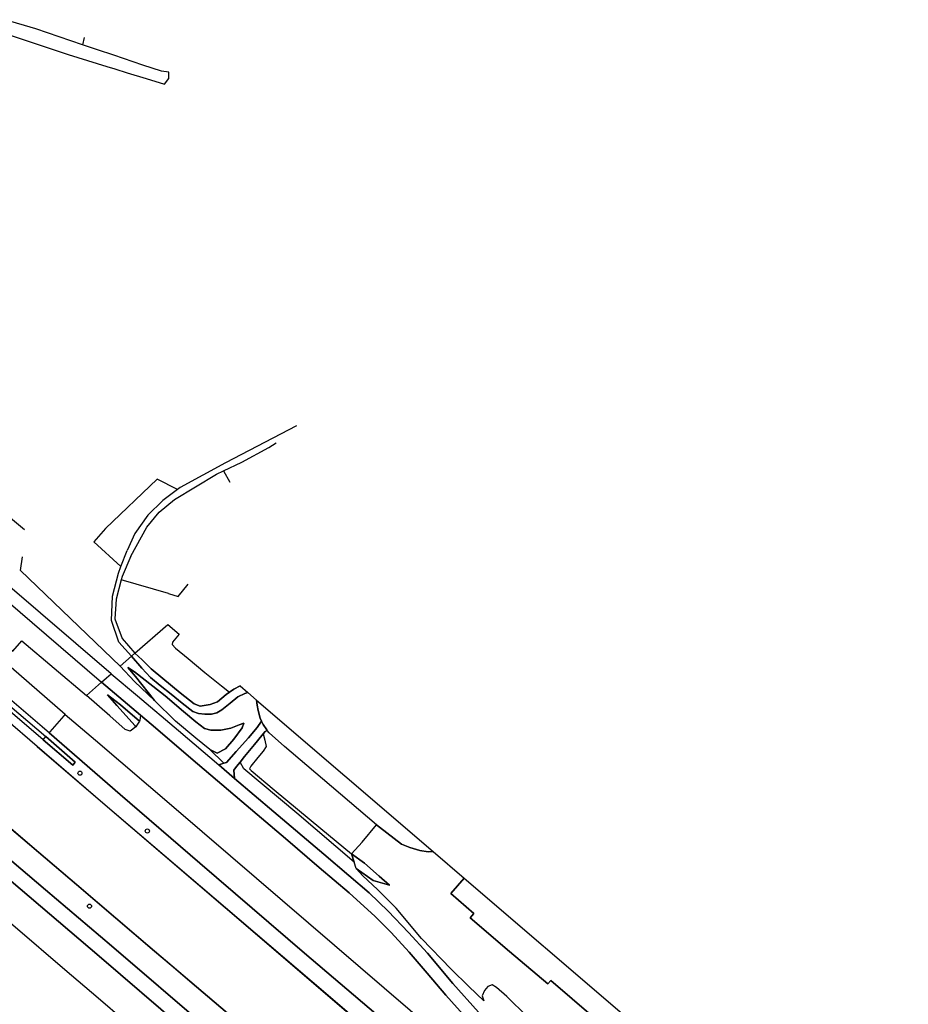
# Model space of a CAD drawing. Extents: x -26035517 to 31750492, y -9237385 to 8160032.
# Tile 290 of 298: x 24029888 to 24301432, y -337212 to -36528. Entities that reach past the tile are written whole.
import ezdxf

# ---------------------------------------------------------------- set-up
doc = ezdxf.new("R2010")
doc.units = 0
doc.layers.get('0').update_dxf_attribs({"linetype": 'CONTINUOUS'})
doc.layers.add('T-25', color=7, linetype='CONTINUOUS')

# ---------------------------------------------------------------- blocks, each defined once
blk = doc.blocks.new('BOLDER')
at = {"color": 0}
blk.add_circle((0, 0), 0.625, dxfattribs=at)

msp = doc.modelspace()

# ---------------------------------------------------------------- linework, layer by layer
at = {"layer": 'T-25', "color": 9}
for points in [[(24026362, -41014, 9587), (24044682, -47116, 9603), (24056523, -50800, 9690), (24058963, -51555, 9597), (24062692, -52708, 9590), (24068547, -54520, 9593), (24074143, -56267, 9507), (24075424, -54472, 9493), (24075421, -52523, 9493), (24073249, -52212, 9540), (24067551, -50421, 9540), (24058643, -47387, 9577), (24053688, -45700, 9553), (24049098, -44157, 9580), (24034852, -39370, 9553), (24025448, -36528, 9553)], [(24049622, -41954, 9580), (24049098, -44157, 9580)], [(24035258, -258471, 10773), (24015726, -241785, 10823), (23989119, -219219, 10890), (23962979, -196769, 10867), (23942525, -179340, 10897), (23923611, -163469, 10870), (23919769, -161090, 10977), (23916015, -158871, 11057), (23912188, -153687, 11186), (23911777, -153130, 11200)], [(24037046, -256426, 11497), (24005529, -229433, 11433), (23987860, -214233, 11423), (23962869, -192810, 11400), (23942915, -175680, 11427), (23925239, -160711, 11433), (23916750, -153207, 11463)], [(23917488, -152459, 11537), (23927487, -161127, 11507), (23942663, -173878, 11510), (23966468, -194288, 11480), (23987166, -211996, 11523), (24015764, -236703, 11540), (24037901, -255448, 11497)], [(24038867, -254342, 11633), (24013853, -232935, 11660), (23991097, -213448, 11660), (23965296, -191256, 11620), (23943286, -172448, 11673), (23920529, -153028, 11497), (23920224, -153479, 11447), (23918312, -151625, 11480)], [(24114435, -160565, 9590), (24092791, -171898, 10507), (24078896, -179436, 10680), (24078112, -180015, 10677), (24073606, -183339, 10680), (24069093, -187821, 10710), (24065122, -193482, 10697), (24062699, -198593, 10443)], [(24043801, -248698, 11667), (24016164, -224821, 11617), (23995904, -207566, 11787), (23985160, -198546, 11787), (23975227, -188154, 11787), (23967135, -179685, 11667), (23960981, -173390, 11633), (23957436, -169993, 11633), (23950828, -163976, 11560)], [(24063807, -200366, 10557), (24068737, -191529, 10603), (24072530, -186957, 10603), (24077191, -183057, 10603), (24090069, -175359, 10577), (24092184, -174330, 10447), (24097785, -171603, 10247), (24105976, -167125, 9730), (24108259, -165797, 9730)], [(24092184, -174330, 10447), (24094149, -177751, 10340)], [(24078112, -180015, 10677), (24071931, -176869, 10677), (24056152, -191885, 10743)], [(24057892, -236253, 10923), (24025450, -208547, 11187), (24007316, -192953, 11517), (24003025, -189217, 11507), (24003758, -188417, 11457), (24005210, -189575, 11417), (24006173, -190327, 11457), (24008904, -191792, 11477), (24011833, -192515, 11187), (24015074, -192699, 11190), (24018031, -192043, 11187), (24020822, -190800, 11187), (24022997, -189101, 11187), (24025271, -187095, 11187), (24024980, -186758, 11400), (24017545, -181801, 15906)], [(24025271, -187095, 11187), (24031320, -192232, 10313)], [(23999571, -192966, 11537), (24000372, -192066, 11597), (24006232, -197216, 11537), (24020340, -209038, 11180), (24025701, -213664, 11077), (24054898, -238860, 10963)], [(24056152, -191885, 10743), (24052507, -196030, 10663), (24060820, -203505, 10663)], [(24060579, -233912, 10710), (24030187, -204753, 10710), (24030702, -200524, 10523)], [(24064079, -230864, 10327), (24060197, -226644, 10497), (24057953, -220044, 10553), (24058215, -212564, 10553), (24060035, -205556, 10553), (24060820, -203505, 10663), (24062699, -198593, 10443)], [(24063807, -200366, 10557), (24061200, -206566, 10557), (24060937, -207581, 10583), (24059412, -213463, 10560), (24058986, -219476, 10540), (24061183, -225506, 10540), (24065110, -229966, 10327)], [(24075344, -211720, 10427), (24060937, -207581, 10583)], [(24075344, -211720, 10427), (24078364, -212673, 10320), (24081363, -208874, 10167)], [(24025701, -213664, 11077), (24018381, -221235, 11493), (24027761, -229333, 11493), (24030556, -226226, 11380), (24050299, -242865, 11380)], [(24078634, -224139, 10036), (24076546, -226626, 9988), (24076461, -227320, 9971), (24077543, -228418, 9943), (24081397, -231658, 9866), (24086503, -235893, 9784), (24091606, -239974, 9780), (24093973, -241878, 9778)], [(24064079, -230864, 10327), (24067189, -234558, 10509), (24069901, -237400, 10301), (24072837, -239896, 10008), (24076188, -242551, 9849), (24079582, -245217, 9768), (24082784, -247758, 9731), (24084581, -248450, 9743), (24086449, -248562, 9768), (24088543, -248575, 9813), (24090148, -248174, 9813), (24091620, -247278, 9821), (24094160, -245215, 9821), (24096566, -243285, 9857), (24098659, -242265, 9825), (24099608, -241960, 9796)], [(24097313, -239990, 9809), (24095294, -240925, 9760), (24093973, -241878, 9778), (24092947, -242618, 9792), (24090310, -244822, 9743), (24088145, -245622, 9833), (24085086, -246117, 9800), (24083163, -245459, 9800), (24078947, -242120, 9821), (24073591, -237746, 10032), (24070084, -234777, 10354), (24067272, -232017, 10553), (24065110, -229966, 10327)], [(24071128, -244410, 10859), (24065015, -238591, 10903), (24060579, -233912, 10710)], [(24166186, -341274, 10606), (24160069, -334428, 10614), (24154401, -327735, 10635), (24148894, -321256, 10614), (24143410, -315276, 10631), (24138525, -310396, 10602), (24130588, -303163, 10598), (24121367, -295404, 10582), (24111094, -286600, 10610), (24097794, -275274, 10712), (24084239, -263752, 10769), (24070059, -251684, 10895), (24066793, -248922, 10910), (24054898, -238860, 10963), (24056437, -237520, 10897), (24057892, -236253, 10923), (24065894, -242992, 10960), (24078385, -253578, 10773), (24090710, -264033, 10732), (24095515, -268204, 10675), (24107575, -278392, 10594), (24122817, -291393, 10488), (24130429, -297834, 10517), (24136675, -303200, 10541), (24142526, -308752, 10541), (24148747, -315233, 10464), (24154487, -321633, 10476), (24162199, -330836, 10541), (24170125, -339568, 10513)], [(24057892, -236253, 10923), (24065894, -242992, 10960), (24078385, -253578, 10773), (24090710, -264033, 10732)], [(24054898, -238860, 10963), (24066793, -248922, 10910), (24070059, -251684, 10895), (24084239, -263752, 10769), (24097794, -275274, 10712), (24111094, -286600, 10610), (24121367, -295404, 10582), (24130588, -303163, 10598), (24138525, -310396, 10602), (24143410, -315276, 10631), (24148894, -321256, 10614), (24154401, -327735, 10635), (24160069, -334428, 10614), (24166186, -341274, 10606), (24172672, -347736, 10578), (24179865, -354540, 10586), (24191531, -364508, 10574), (24208229, -378838, 10492), (24228632, -396275, 10566), (24246704, -411683, 10574), (24266478, -428698, 10574), (24284828, -444447, 10521), (24298879, -456423, 10517)], [(24066793, -248922, 10910), (24066618, -250519, 10932), (24066510, -250704, 10950), (24065925, -251711, 11050), (24065419, -252429, 11346), (24063610, -253792, 11469), (24062080, -253274, 11506), (24057394, -249076, 11465), (24050299, -242865, 11380)], [(24102293, -244376, 9658), (24102446, -245858, 9654), (24102712, -247461, 9658), (24103385, -249870, 9666), (24103787, -250696, 9662)], [(24138760, -340165, 11807), (24116950, -321583, 11766), (24084935, -294076, 11799), (24060605, -273163, 11791), (24038867, -254342, 11633), (24039164, -254003, 11657), (24041321, -251535, 11770), (24043475, -249071, 11703), (24043801, -248698, 11667), (24053063, -256581, 11872), (24076991, -277035, 11827), (24094321, -291917, 11819), (24126066, -319112, 11848), (24164419, -352009, 11933)], [(24043801, -248698, 11667), (24053063, -256581, 11872), (24076991, -277035, 11827), (24094321, -291917, 11819), (24126066, -319112, 11848), (24164419, -352009, 11933), (24198815, -381478, 11778), (24225814, -404592, 11774), (24248788, -424232, 11746), (24275039, -446622, 11726), (24293942, -462831, 11721)], [(24095515, -268204, 10675), (24095315, -265714, 10533), (24096115, -264585, 10431), (24097220, -263238, 10334), (24098630, -261521, 10211), (24101607, -257888, 9971), (24103876, -255079, 9796), (24104294, -254608, 9763), (24104906, -253919, 9715), (24105555, -253592, 9694), (24105388, -253389, 9691), (24104289, -251728, 9658), (24103787, -250696, 9662), (24102484, -252636, 9670), (24099796, -255842, 9853), (24095998, -260019, 10232), (24093109, -263360, 10533)], [(24037046, -256426, 11497), (24046133, -264182, 11709), (24046835, -263279, 11721), (24037901, -255448, 11497)], [(24038867, -254342, 11633), (24060605, -273163, 11791), (24084935, -294076, 11799), (24116950, -321583, 11766), (24138760, -340165, 11807), (24166274, -363823, 11819), (24197690, -390791, 11782), (24223083, -412373, 11758), (24251975, -437201, 11750), (24273545, -455684, 11685), (24288963, -468836, 11644)], [(24156210, -290545, 9723), (24154665, -290613, 9715), (24152197, -290224, 9719), (24149067, -289351, 9719), (24146553, -288341, 9682), (24139870, -283130, 9678), (24138953, -282353, 9680), (24122423, -268344, 9711), (24110827, -258444, 9711), (24106153, -254321, 9703), (24105555, -253592, 9694)], [(24035258, -258471, 10773), (24055289, -275707, 10960), (24092717, -307679, 10997), (24123371, -333883, 11001), (24154493, -360533, 11009), (24194149, -394593, 10940), (24224220, -420283, 11009), (24260573, -451413, 11009), (24278973, -467124, 11009), (24285750, -472910, 11009)], [(24092230, -263606, 10606), (24088023, -259406, 10639)], [(24093109, -263360, 10533), (24092230, -263606, 10606), (24090710, -264033, 10732), (24095515, -268204, 10675)], [(24301432, -453443, 10456), (24290194, -443743, 10456), (24275256, -430963, 10464), (24261740, -419477, 10496), (24246201, -406076, 10496), (24231343, -393404, 10468), (24216473, -380643, 10537), (24202062, -368305, 10529), (24188929, -357014, 10541), (24178447, -347674, 10496), (24170125, -339568, 10513), (24162199, -330836, 10541), (24154487, -321633, 10476), (24148747, -315233, 10464), (24142526, -308752, 10541), (24136675, -303200, 10541), (24130429, -297834, 10517), (24122817, -291393, 10488), (24107575, -278392, 10594), (24095515, -268204, 10675)], [(24270965, -490971, 11038), (24257600, -479656, 11042), (24227487, -454115, 11001), (24200969, -431493, 11001), (24160292, -396635, 11001), (24119781, -362323, 11001), (24081878, -330158, 10997), (24071119, -321002, 11011), (24047272, -300707, 11042), (24019205, -276834, 10877)], [(24079500, -344257, 10891), (24054141, -322558, 10924), (24023734, -296610, 10863), (24011163, -286033, 10763), (24012770, -284194, 10907), (24014309, -282435, 10957), (24037759, -302282, 11050), (24057957, -319380, 11078), (24087412, -344576, 11074)], [(24266084, -496951, 10956), (24248441, -481873, 11074), (24209981, -449161, 11058), (24163308, -409430, 11106), (24162193, -408481, 11107), (24158794, -405567, 11105), (24151424, -399251, 11100), (24144406, -393236, 11095), (24126588, -377966, 11082), (24087412, -344576, 11074), (24057957, -319380, 11078), (24037759, -302282, 11050), (24014309, -282435, 10957)], [(24171680, -336130, 10374), (24167096, -331759, 10427), (24161689, -326519, 10435), (24152627, -317077, 10395), (24144911, -307892, 10403), (24139245, -302143, 10386), (24134743, -298022, 10354), (24132711, -295703, 10303), (24132122, -293844, 9971), (24131251, -291284, 9691), (24134496, -287741, 9703), (24138953, -282353, 9680)], [(24184952, -340979, 9821), (24178719, -334855, 9800), (24175580, -332081, 9845), (24174277, -331281, 9914), (24172905, -331816, 10024), (24171950, -332970, 10191), (24171262, -334591, 10346), (24171680, -336130, 10374), (24167096, -331759, 10427), (24161689, -326519, 10435), (24152627, -317077, 10395), (24144911, -307892, 10403), (24139245, -302143, 10386), (24134743, -298022, 10354), (24132711, -295703, 10303), (24137950, -299444, 10293), (24142875, -300825, 10093), (24139722, -298118, 10004), (24135277, -294152, 9882), (24131251, -291284, 9691), (24134496, -287741, 9703), (24138953, -282353, 9680), (24139870, -283130, 9678), (24146553, -288341, 9682), (24149067, -289351, 9719), (24152197, -290224, 9719), (24154665, -290613, 9715), (24156210, -290545, 9723), (24165724, -298727, 9894), (24161648, -303421, 9796), (24168690, -309516, 9748), (24167594, -310822, 9845), (24179538, -321048, 9796), (24191247, -330958, 9971), (24192225, -329898, 9861), (24211016, -346131, 9821)], [(24011163, -286033, 10763), (24023734, -296610, 10863), (24054141, -322558, 10924), (24079500, -344257, 10891), (24108001, -368544, 10932), (24122072, -380514, 10932)]]:
    msp.add_polyline3d(points, dxfattribs=at)
for points in [[(24093973, -241878, 9778), (24092947, -242618, 9792), (24090310, -244822, 9743), (24088145, -245622, 9833), (24085086, -246117, 9800), (24083163, -245459, 9800), (24078947, -242120, 9821), (24073591, -237746, 10032), (24070084, -234777, 10354), (24067272, -232017, 10553), (24065110, -229966, 10327), (24075183, -221193, 9820), (24078634, -224139, 10036), (24076546, -226626, 9988), (24076461, -227320, 9971), (24077543, -228418, 9943), (24081397, -231658, 9866), (24086503, -235893, 9784), (24091606, -239974, 9780)], [(24088023, -259406, 10639), (24090284, -260470, 10553), (24092788, -259152, 10411), (24095335, -256273, 10244), (24097885, -252745, 9971), (24098388, -251309, 9804), (24096929, -251846, 9817), (24094367, -252898, 9788), (24091404, -253517, 9772), (24088308, -253454, 9723), (24086340, -252937, 9719), (24083751, -250925, 9760), (24079968, -247759, 9825), (24074303, -243051, 9947), (24068231, -238213, 10423), (24064985, -235648, 10590), (24062978, -234388, 10732), (24065259, -237079, 10798), (24071128, -244410, 10859), (24065015, -238591, 10903), (24060579, -233912, 10710), (24064079, -230864, 10327), (24067189, -234558, 10509), (24069901, -237400, 10301), (24072837, -239896, 10008), (24076188, -242551, 9849), (24079582, -245217, 9768), (24082784, -247758, 9731), (24084581, -248450, 9743), (24086449, -248562, 9768), (24088543, -248575, 9813), (24090148, -248174, 9813), (24091620, -247278, 9821), (24094160, -245215, 9821), (24096566, -243285, 9857), (24098659, -242265, 9825), (24099608, -241960, 9796), (24102293, -244376, 9658), (24102446, -245858, 9654), (24102712, -247461, 9658), (24103385, -249870, 9666), (24103787, -250696, 9662), (24102484, -252636, 9670), (24099796, -255842, 9853), (24095998, -260019, 10232), (24093109, -263360, 10533), (24092230, -263606, 10606)], [(24093973, -241878, 9778), (24095294, -240925, 9760), (24097313, -239990, 9809), (24099608, -241960, 9796), (24098659, -242265, 9825), (24096566, -243285, 9857), (24094160, -245215, 9821), (24091620, -247278, 9821), (24090148, -248174, 9813), (24088543, -248575, 9813), (24086449, -248562, 9768), (24084581, -248450, 9743), (24082784, -247758, 9731), (24079582, -245217, 9768), (24076188, -242551, 9849), (24072837, -239896, 10008), (24069901, -237400, 10301), (24067189, -234558, 10509), (24064079, -230864, 10327), (24065110, -229966, 10327), (24067272, -232017, 10553), (24070084, -234777, 10354), (24073591, -237746, 10032), (24078947, -242120, 9821), (24083163, -245459, 9800), (24085086, -246117, 9800), (24088145, -245622, 9833), (24090310, -244822, 9743), (24092947, -242618, 9792)], [(24088023, -259406, 10639), (24083668, -255928, 10720), (24077543, -250716, 10761), (24071128, -244410, 10859), (24065259, -237079, 10798), (24062978, -234388, 10732), (24064985, -235648, 10590), (24068231, -238213, 10423), (24074303, -243051, 9947), (24079968, -247759, 9825), (24083751, -250925, 9760), (24086340, -252937, 9719), (24088308, -253454, 9723), (24091404, -253517, 9772), (24094367, -252898, 9788), (24096929, -251846, 9817), (24098388, -251309, 9804), (24097885, -252745, 9971), (24095335, -256273, 10244), (24092788, -259152, 10411), (24090284, -260470, 10553)], [(24066510, -250704, 10950), (24060739, -245786, 10989), (24056708, -242682, 11196), (24059539, -245958, 11257), (24065201, -252213, 11343), (24065419, -252429, 11346), (24063610, -253792, 11469), (24062080, -253274, 11506), (24057394, -249076, 11465), (24050299, -242865, 11380), (24054898, -238860, 10963), (24066793, -248922, 10910), (24066618, -250519, 10932)], [(24066510, -250704, 10950), (24065925, -251711, 11050), (24065419, -252429, 11346), (24065201, -252213, 11343), (24059539, -245958, 11257), (24056708, -242682, 11196), (24060739, -245786, 10989)], [(24103787, -250696, 9662), (24103385, -249870, 9666), (24102712, -247461, 9658), (24102446, -245858, 9654), (24102293, -244376, 9658), (24156210, -290545, 9723), (24154665, -290613, 9715), (24152197, -290224, 9719), (24149067, -289351, 9719), (24146553, -288341, 9682), (24139870, -283130, 9678), (24138953, -282353, 9680), (24122423, -268344, 9711), (24110827, -258444, 9711), (24106153, -254321, 9703), (24105555, -253592, 9694), (24105388, -253389, 9691), (24104289, -251728, 9658)], [(24092230, -263606, 10606), (24093109, -263360, 10533), (24095998, -260019, 10232), (24099796, -255842, 9853), (24102484, -252636, 9670), (24103787, -250696, 9662), (24104289, -251728, 9658), (24105388, -253389, 9691), (24105555, -253592, 9694), (24104906, -253919, 9715), (24104294, -254608, 9763), (24103876, -255079, 9796), (24101607, -257888, 9971), (24098630, -261521, 10211), (24097220, -263238, 10334), (24096115, -264585, 10431), (24095315, -265714, 10533), (24095515, -268204, 10675), (24090710, -264033, 10732)], [(24037046, -256426, 11497), (24037901, -255448, 11497), (24046835, -263279, 11721), (24046133, -264182, 11709)], [(24131251, -291284, 9691), (24132122, -293844, 9971), (24114552, -278819, 9979), (24098373, -265274, 10273), (24097220, -263238, 10334), (24098630, -261521, 10211), (24101607, -257888, 9971), (24103876, -255079, 9796), (24104294, -254608, 9763), (24104804, -256596, 9796), (24105246, -258503, 9796), (24104286, -259871, 9788), (24102661, -261838, 9813), (24100524, -264444, 9817), (24100079, -265282, 9841), (24100619, -265810, 9866), (24107686, -271722, 9756), (24121877, -283505, 9711)], [(24279005, -467086, 11009), (24285782, -472872, 11009), (24285718, -472948, 10610), (24278941, -467162, 10610), (24260541, -451451, 10610), (24224188, -420321, 10610), (24194116, -394631, 10610), (24154460, -360571, 10610), (24123338, -333921, 10610), (24092685, -307717, 10610), (24055256, -275745, 10610), (24035225, -258509, 10610), (24035291, -258433, 10773), (24055322, -275669, 10960), (24092749, -307641, 10997), (24123404, -333845, 11001), (24154526, -360495, 11009), (24194182, -394555, 10940), (24224253, -420245, 11009), (24260605, -451375, 11009)], [(24071087, -321040, 11011), (24047240, -300745, 11042), (24019173, -276872, 10877), (24019237, -276796, 10610), (24047304, -300669, 10610), (24071151, -320964, 10610), (24081910, -330120, 10610), (24119813, -362285, 10610), (24160324, -396597, 10610), (24201001, -431455, 10610), (24227519, -454077, 10610), (24257632, -479618, 10610), (24270997, -490933, 10610), (24270933, -491009, 11038), (24257568, -479694, 11042), (24227455, -454153, 11001), (24200937, -431531, 11001), (24160260, -396673, 11001), (24119749, -362361, 11001), (24081846, -330196, 10997)], [(24131251, -291284, 9691), (24135277, -294152, 9882), (24139722, -298118, 10004), (24142875, -300825, 10093), (24137950, -299444, 10293), (24132711, -295703, 10303), (24132122, -293844, 9971)], [(24010534, -298274, 9352), (24013711, -300982, 9442), (24028493, -313587, 9613), (24043726, -326618, 9585), (24053862, -335268, 9564), (24061906, -342183, 9341), (24064804, -344757, 9304), (24068321, -347898, 9292), (24069022, -348907, 9292), (24067015, -352444, 9373), (24063395, -359363, 9442), (24057708, -369753, 9434), (24052569, -378506, 9316), (24048545, -386409, 9353), (24044425, -393955, 9438), (23969320, -329778, 9201), (24003099, -295148, 9030), (24004719, -293317, 9187)], [(24165724, -298727, 9894), (24214736, -340615, 9849), (24212667, -343459, 9817), (24211016, -346131, 9821), (24192225, -329898, 9861), (24191247, -330958, 9971), (24179538, -321048, 9796), (24167594, -310822, 9845), (24168690, -309516, 9748), (24161648, -303421, 9796)]]:
    msp.add_polyline3d(points, close=True, dxfattribs=at)

# ---------------------------------------------------------------- block references
at = {"layer": 'T-25', "color": 9, "xscale": 1000, "yscale": 1000, "zscale": 1000}
for p in [(24048301, -266639, 12031), (24068896, -284297, 12039), (24051232, -307238, 12153)]:
    msp.add_blockref('BOLDER', p, dxfattribs=at)

doc.saveas('drawing.dxf')
